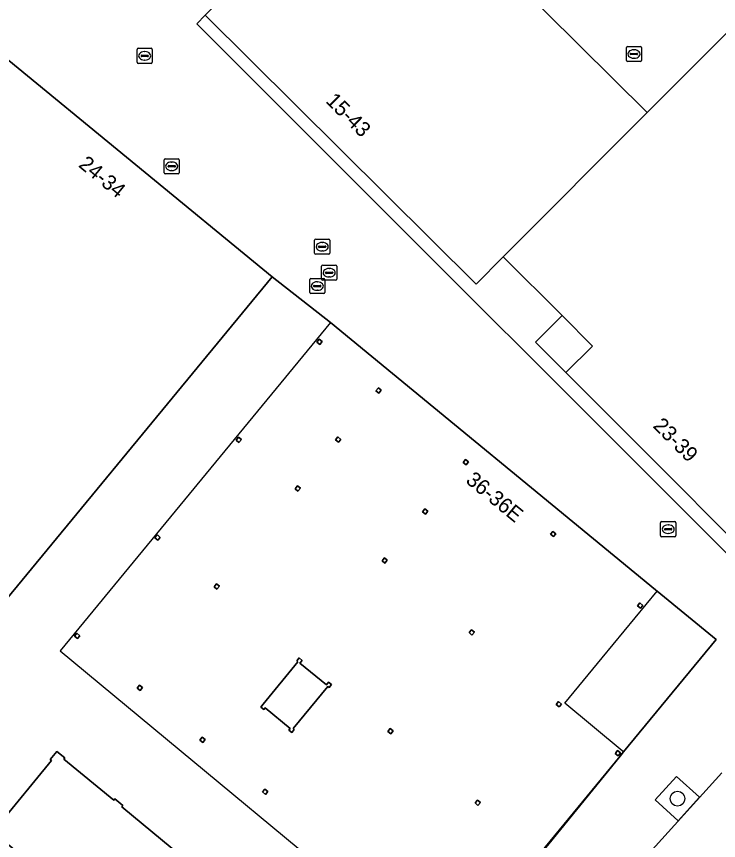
# Model space of a CAD drawing. Extents: x 161772 to 163126, y 383092 to 383917.
# Drawn here: x 162072.1 to 162118.5, y 383246.7 to 383301.2 of the extents above; entities that cross this region are included whole.
import ezdxf

# ---------------------------------------------------------------- set-up
doc = ezdxf.new("R2010")
doc.units = 0
for name, color, linetype in [('IMGEO_Boom', 7, 'Continuous'), ('IMGEO_Erf', 7, 'Continuous'), ('IMGEO_Groenvoorziening', 7, 'Continuous'), ('IMGEO_Kolk', 7, 'Continuous'), ('IMGEO_Pand', 7, 'Continuous'), ('IMGEO_Pand_nummerreeks', 7, 'Continuous'), ('IMGEO_Pand_overbouw', 7, 'Continuous'), ('IMGEO_Rijbaan_lokaal_open', 7, 'Continuous'), ('IMGEO_Rioolput', 7, 'Continuous')]:
    doc.layers.add(name, color=color, linetype=linetype)

msp = doc.modelspace()

# ---------------------------------------------------------------- linework, layer by layer
at = {"layer": 'IMGEO_Boom'}
msp.add_circle((162115.787, 383249.488), 0.489, dxfattribs=at)
at = {"layer": 'IMGEO_Erf'}
for points in [[(162104.257, 383285.332), (162102.479, 383283.524), (162084.572, 383301.309), (162084.008, 383300.741), (162124.973, 383259.78), (162125.621, 383260.44), (162108.412, 383277.665), (162110.17, 383279.424), (162108.154, 383281.438)], [(162091.946, 383279.682), (162092.105, 383279.874), (162092.298, 383279.715), (162092.139, 383279.523)], [(162095.855, 383276.465), (162096.014, 383276.658), (162096.207, 383276.499), (162096.048, 383276.306)], [(162086.607, 383273.204), (162086.765, 383273.398), (162086.958, 383273.238), (162086.799, 383273.045)], [(162093.179, 383273.215), (162093.338, 383273.407), (162093.531, 383273.248), (162093.371, 383273.055)], [(162101.78, 383271.913), (162101.973, 383271.754), (162101.814, 383271.562), (162101.621, 383271.721)], [(162090.505, 383269.98), (162090.664, 383270.174), (162090.857, 383270.014), (162090.698, 383269.821)], [(162099.088, 383268.653), (162099.281, 383268.494), (162099.121, 383268.301), (162098.929, 383268.46)], [(162107.547, 383267.167), (162107.74, 383267.008), (162107.581, 383266.816), (162107.388, 383266.974)], [(162081.245, 383266.735), (162081.405, 383266.928), (162081.597, 383266.768), (162081.438, 383266.576)], [(162096.414, 383265.419), (162096.607, 383265.26), (162096.448, 383265.067), (162096.255, 383265.226)], [(162085.151, 383263.505), (162085.311, 383263.698), (162085.503, 383263.539), (162085.344, 383263.346)], [(162113.302, 383262.432), (162113.495, 383262.273), (162113.336, 383262.08), (162113.143, 383262.239)], [(162102.168, 383260.662), (162102.361, 383260.502), (162102.202, 383260.309), (162102.009, 383260.468)], [(162075.931, 383260.231), (162076.09, 383260.424), (162076.282, 383260.264), (162076.123, 383260.071)], [(162088.529, 383255.496), (162088.44, 383255.388), (162088.247, 383255.546), (162088.409, 383255.744), (162090.698, 383258.535), (162090.621, 383258.598), (162090.78, 383258.791), (162090.973, 383258.633), (162090.827, 383258.455), (162092.577, 383257.019), (162092.723, 383257.197), (162092.917, 383257.038), (162092.758, 383256.845), (162092.681, 383256.908), (162090.375, 383254.124), (162090.451, 383254.061), (162090.293, 383253.868), (162090.1, 383254.027), (162090.188, 383254.135)], [(162080.072, 383256.799), (162080.231, 383256.992), (162080.424, 383256.832), (162080.264, 383256.64)], [(162107.923, 383255.903), (162108.114, 383255.745), (162107.982, 383255.585), (162107.955, 383255.552), (162107.764, 383255.71)], [(162096.795, 383254.126), (162096.988, 383253.968), (162096.829, 383253.775), (162096.636, 383253.933)], [(162084.374, 383253.558), (162084.567, 383253.399), (162084.407, 383253.206), (162084.215, 383253.366)], [(162111.825, 383252.675), (162112.019, 383252.516), (162111.898, 383252.369), (162111.86, 383252.323), (162111.667, 383252.482), (162111.705, 383252.528)], [(162088.517, 383250.125), (162088.71, 383249.965), (162088.55, 383249.772), (162088.358, 383249.932)], [(162102.564, 383249.395), (162102.757, 383249.237), (162102.598, 383249.043), (162102.405, 383249.202)]]:
    msp.add_lwpolyline(points, close=True, dxfattribs=at)
for points in [[(162100.456, 383238.097), (162111.993, 383252.292), (162112.228, 383252.578), (162118.339, 383260.004), (162114.439, 383263.213), (162114.338, 383263.296), (162092.847, 383280.981), (162088.992, 383283.992), (162067.794, 383258.294), (162049.772, 383273.051), (162070.949, 383298.816), (162069.017, 383300.403), (162024.178, 383245.963)], [(162072.616, 383245.548), (162070.964, 383246.923), (162070.893, 383246.839), (162070.379, 383247.276), (162070.808, 383247.801), (162070.893, 383247.731), (162074.404, 383252.015), (162074.32, 383252.086), (162074.758, 383252.599), (162075.282, 383252.178), (162075.221, 383252.089), (162078.528, 383249.38), (162078.598, 383249.465), (162079.122, 383249.036), (162079.052, 383248.951), (162082.376, 383246.196)]]:
    msp.add_lwpolyline(points, dxfattribs=at)
at = {"layer": 'IMGEO_Groenvoorziening'}
msp.add_lwpolyline([(162117.247, 383249.583), (162115.731, 383250.958), (162114.314, 383249.414), (162115.83, 383248.021)], close=True, dxfattribs=at)
at = {"layer": 'IMGEO_Kolk'}
for p, q in [((162112.407, 383298.309), (162112.407, 383299.161)), ((162112.482, 383299.235), (162113.334, 383299.235)), ((162113.408, 383299.161), (162113.408, 383298.309)), ((162112.666, 383298.729), (162112.666, 383298.741)), ((162113.104, 383298.692), (162112.706, 383298.692)), ((162112.709, 383298.778), (162113.107, 383298.778)), ((162112.895, 383299.015), (162112.92, 383299.015)), ((162113.15, 383298.741), (162113.15, 383298.729)), ((162113.334, 383298.235), (162112.482, 383298.235)), ((162112.918, 383298.455), (162112.893, 383298.455)), ((162081.852, 383290.885), (162081.852, 383291.737)), ((162081.927, 383291.811), (162082.779, 383291.811)), ((162082.34, 383291.591), (162082.365, 383291.591)), ((162082.853, 383291.737), (162082.853, 383290.885)), ((162082.111, 383291.305), (162082.111, 383291.317)), ((162082.549, 383291.268), (162082.151, 383291.268)), ((162082.154, 383291.354), (162082.552, 383291.354)), ((162082.363, 383291.031), (162082.338, 383291.031)), ((162082.595, 383291.317), (162082.595, 383291.305)), ((162082.779, 383290.811), (162081.927, 383290.811)), ((162091.478, 383282.961), (162091.478, 383283.813)), ((162091.553, 383283.887), (162092.405, 383283.887)), ((162091.737, 383283.381), (162091.737, 383283.393)), ((162091.78, 383283.43), (162092.178, 383283.43)), ((162091.966, 383283.667), (162091.991, 383283.667)), ((162092.221, 383283.393), (162092.221, 383283.381)), ((162092.479, 383283.813), (162092.479, 383282.961)), ((162092.405, 383282.887), (162091.553, 383282.887)), ((162092.175, 383283.344), (162091.777, 383283.344)), ((162091.989, 383283.107), (162091.964, 383283.107))]:
    msp.add_line(p, q, dxfattribs=at)
for points in [[(162112.407, 383298.309), (162112.407, 383299.161)], [(162112.482, 383299.235), (162113.334, 383299.235)], [(162113.408, 383299.161), (162113.408, 383298.309)], [(162113.334, 383298.235), (162112.482, 383298.235)], [(162081.852, 383290.885), (162081.852, 383291.737)], [(162081.927, 383291.811), (162082.779, 383291.811)], [(162082.853, 383291.737), (162082.853, 383290.885)], [(162082.779, 383290.811), (162081.927, 383290.811)], [(162091.478, 383282.961), (162091.478, 383283.813)], [(162091.553, 383283.887), (162092.405, 383283.887)], [(162092.479, 383283.813), (162092.479, 383282.961)], [(162092.405, 383282.887), (162091.553, 383282.887)]]:
    msp.add_lwpolyline(points, dxfattribs=at)
for centre, radius, start, end in [((162112.484, 383299.159), 0.0765, 91.552, 178.448), ((162112.484, 383299.159), 0.0765, 91.552, 178.448), ((162113.332, 383299.159), 0.0765, 1.552, 88.448), ((162113.332, 383299.159), 0.0765, 1.552, 88.448), ((162112.706, 383298.738), 0.0403, 85.8775, 175.7526), ((162112.703, 383298.728), 0.0366, 178.938, 274.7102), ((162113.107, 383298.735), 0.043, 264.8664, 352.4533), ((162113.111, 383298.74), 0.0386, 1.7309, 96.639), ((162112.484, 383298.311), 0.0765, 181.552, 268.448), ((162112.484, 383298.311), 0.0765, 181.552, 268.448), ((162113.332, 383298.311), 0.0765, 271.552, 358.448), ((162113.332, 383298.311), 0.0765, 271.552, 358.448), ((162081.929, 383291.735), 0.0765, 91.552, 178.448), ((162081.929, 383291.735), 0.0765, 91.552, 178.448), ((162082.777, 383291.735), 0.0765, 1.552, 88.448), ((162082.777, 383291.735), 0.0765, 1.552, 88.448), ((162082.151, 383291.314), 0.0403, 85.8775, 175.7526), ((162082.148, 383291.304), 0.0366, 178.938, 274.7102), ((162082.552, 383291.311), 0.043, 264.8664, 352.4533), ((162082.556, 383291.316), 0.0386, 1.7309, 96.639), ((162081.929, 383290.887), 0.0765, 181.552, 268.448), ((162081.929, 383290.887), 0.0765, 181.552, 268.448), ((162082.777, 383290.887), 0.0765, 271.552, 358.448), ((162082.777, 383290.887), 0.0765, 271.552, 358.448), ((162091.555, 383283.811), 0.0765, 91.552, 178.448), ((162091.555, 383283.811), 0.0765, 91.552, 178.448), ((162091.777, 383283.39), 0.0403, 85.8775, 175.7526), ((162091.774, 383283.38), 0.0366, 178.938, 274.7102), ((162092.178, 383283.387), 0.043, 264.8664, 352.4533), ((162092.182, 383283.392), 0.0386, 1.7309, 96.639), ((162092.403, 383283.811), 0.0765, 1.552, 88.448), ((162092.403, 383283.811), 0.0765, 1.552, 88.448), ((162091.555, 383282.963), 0.0765, 181.552, 268.448), ((162091.555, 383282.963), 0.0765, 181.552, 268.448), ((162092.403, 383282.963), 0.0765, 271.552, 358.448), ((162092.403, 383282.963), 0.0765, 271.552, 358.448)]:
    msp.add_arc(centre, radius, start, end, dxfattribs=at)
for centre, major_axis, ratio, start_param, end_param in [((162112.894, 383298.735), (-0.387, 0.002), 0.722429, 4.712389, 7.853982), ((162112.919, 383298.735), (-0.39, 0.002), 0.717154, 1.570796, 4.712389), ((162082.339, 383291.311), (-0.387, 0.002), 0.722429, 4.712389, 7.853982), ((162082.364, 383291.311), (-0.39, 0.002), 0.717154, 1.570796, 4.712389), ((162091.965, 383283.387), (-0.387, 0.002), 0.722429, 4.712389, 7.853982), ((162091.99, 383283.387), (-0.39, 0.002), 0.717154, 1.570796, 4.712389)]:
    msp.add_ellipse(centre, major_axis=major_axis, ratio=ratio, start_param=start_param, end_param=end_param, dxfattribs=at)
at = {"layer": 'IMGEO_Pand'}
for points in [[(162095.853, 383312.658), (162084.572, 383301.309), (162102.479, 383283.524), (162104.257, 383285.332), (162113.782, 383294.862)], [(162120.066, 383301.15), (162113.782, 383294.862), (162104.257, 383285.332), (162108.154, 383281.438), (162110.17, 383279.424), (162108.412, 383277.665), (162125.621, 383260.44), (162143.205, 383278.051)], [(162088.992, 383283.992), (162070.949, 383298.816), (162049.772, 383273.051), (162067.794, 383258.294)], [(162092.298, 383279.715), (162092.105, 383279.874), (162091.946, 383279.682), (162092.139, 383279.523)], [(162096.207, 383276.499), (162096.014, 383276.658), (162095.855, 383276.465), (162096.048, 383276.306)], [(162086.958, 383273.238), (162086.765, 383273.398), (162086.607, 383273.204), (162086.799, 383273.045)], [(162093.531, 383273.248), (162093.338, 383273.407), (162093.179, 383273.215), (162093.371, 383273.055)], [(162101.973, 383271.754), (162101.78, 383271.913), (162101.621, 383271.721), (162101.814, 383271.562)], [(162090.857, 383270.014), (162090.664, 383270.174), (162090.505, 383269.98), (162090.698, 383269.821)], [(162099.281, 383268.494), (162099.088, 383268.653), (162098.929, 383268.46), (162099.121, 383268.301)], [(162107.74, 383267.008), (162107.547, 383267.167), (162107.388, 383266.974), (162107.581, 383266.816)], [(162081.597, 383266.768), (162081.405, 383266.928), (162081.245, 383266.735), (162081.438, 383266.576)], [(162096.607, 383265.26), (162096.414, 383265.419), (162096.255, 383265.226), (162096.448, 383265.067)], [(162085.503, 383263.539), (162085.311, 383263.698), (162085.151, 383263.505), (162085.344, 383263.346)], [(162113.495, 383262.273), (162113.302, 383262.432), (162113.143, 383262.239), (162113.336, 383262.08)], [(162102.361, 383260.502), (162102.168, 383260.662), (162102.009, 383260.468), (162102.202, 383260.309)], [(162076.282, 383260.264), (162076.09, 383260.424), (162075.931, 383260.231), (162076.123, 383260.071)], [(162092.681, 383256.908), (162092.758, 383256.845), (162092.917, 383257.038), (162092.723, 383257.197), (162092.577, 383257.019), (162090.827, 383258.455), (162090.973, 383258.633), (162090.78, 383258.791), (162090.621, 383258.598), (162090.698, 383258.535), (162088.409, 383255.744), (162088.247, 383255.546), (162088.44, 383255.388), (162088.529, 383255.496), (162090.188, 383254.135), (162090.1, 383254.027), (162090.293, 383253.868), (162090.451, 383254.061), (162090.375, 383254.124)], [(162080.424, 383256.832), (162080.231, 383256.992), (162080.072, 383256.799), (162080.264, 383256.64)], [(162108.114, 383255.745), (162107.923, 383255.903), (162107.764, 383255.71), (162107.955, 383255.552), (162107.982, 383255.585)], [(162096.988, 383253.968), (162096.795, 383254.126), (162096.636, 383253.933), (162096.829, 383253.775)], [(162084.567, 383253.399), (162084.374, 383253.558), (162084.215, 383253.366), (162084.407, 383253.206)], [(162112.019, 383252.516), (162111.825, 383252.675), (162111.705, 383252.528), (162111.667, 383252.482), (162111.86, 383252.323), (162111.898, 383252.369)], [(162088.71, 383249.965), (162088.517, 383250.125), (162088.358, 383249.932), (162088.55, 383249.772)], [(162102.757, 383249.237), (162102.564, 383249.395), (162102.405, 383249.202), (162102.598, 383249.043)]]:
    msp.add_lwpolyline(points, close=True, dxfattribs=at)
msp.add_lwpolyline([(162082.376, 383246.196), (162079.052, 383248.951), (162079.122, 383249.036), (162078.598, 383249.465), (162078.528, 383249.38), (162075.221, 383252.089), (162075.282, 383252.178), (162074.758, 383252.599), (162074.32, 383252.086), (162074.404, 383252.015), (162070.893, 383247.731), (162070.808, 383247.801), (162070.379, 383247.276), (162070.893, 383246.839), (162070.964, 383246.923), (162072.616, 383245.548)], dxfattribs=at)
at = {"layer": 'IMGEO_Pand_overbouw'}
for points in [[(162108.412, 383277.665), (162110.17, 383279.424), (162108.154, 383281.438), (162106.396, 383279.68)], [(162114.439, 383263.213), (162114.338, 383263.296), (162092.847, 383280.981), (162074.975, 383259.258), (162100.391, 383238.194), (162111.993, 383252.292), (162112.228, 383252.578), (162112.134, 383252.656), (162108.335, 383255.809), (162110.808, 383258.809)]]:
    msp.add_lwpolyline(points, close=True, dxfattribs=at)
at = {"layer": 'IMGEO_Rijbaan_lokaal_open'}
for points in [[(162084.008, 383300.741), (162084.572, 383301.309), (162095.853, 383312.658), (162113.782, 383294.862), (162120.066, 383301.15), (162143.205, 383278.051), (162125.621, 383260.44), (162124.973, 383259.78)], [(162115.731, 383250.958), (162117.247, 383249.583), (162115.83, 383248.021), (162114.314, 383249.414)]]:
    msp.add_lwpolyline(points, close=True, dxfattribs=at)
for points in [[(162069.017, 383300.403), (162070.949, 383298.816), (162088.992, 383283.992), (162092.847, 383280.981), (162114.338, 383263.296), (162114.439, 383263.213), (162118.339, 383260.004), (162112.228, 383252.578), (162111.993, 383252.292), (162100.456, 383238.097)], [(162118.717, 383251.19), (162100.965, 383231.546), (162094.438, 383224.339), (162093.019, 383222.805), (162087.701, 383216.922), (162086.275, 383215.36), (162080.969, 383209.451), (162079.552, 383207.898), (162074.229, 383201.995), (162072.856, 383200.493), (162072.024, 383199.58), (162068.256, 383195.442), (162067.57, 383194.688), (162066.195, 383193.13), (162060.56, 383186.888), (162059.171, 383185.317), (162058.675, 383184.763), (162055.856, 383181.62), (162055.724, 383181.473), (162059.513, 383178.276), (162082.677, 383203.875), (162086.03, 383207.558), (162086.694, 383208.318), (162090.088, 383212.094)], [(162100.965, 383231.546), (162118.717, 383251.19)]]:
    msp.add_lwpolyline(points, dxfattribs=at)
at = {"layer": 'IMGEO_Rioolput'}
for p, q in [((162080.068, 383298.186), (162080.068, 383299.038)), ((162080.143, 383299.112), (162080.995, 383299.112)), ((162080.327, 383298.606), (162080.327, 383298.618)), ((162080.37, 383298.655), (162080.768, 383298.655)), ((162080.556, 383298.892), (162080.581, 383298.892)), ((162080.811, 383298.618), (162080.811, 383298.606)), ((162081.069, 383299.038), (162081.069, 383298.186)), ((162080.995, 383298.112), (162080.143, 383298.112)), ((162080.765, 383298.569), (162080.367, 383298.569)), ((162080.579, 383298.332), (162080.554, 383298.332)), ((162091.803, 383285.565), (162091.803, 383286.417)), ((162091.878, 383286.491), (162092.73, 383286.491)), ((162092.291, 383286.271), (162092.316, 383286.271)), ((162092.804, 383286.417), (162092.804, 383285.565)), ((162092.062, 383285.985), (162092.062, 383285.997)), ((162092.5, 383285.948), (162092.102, 383285.948)), ((162092.105, 383286.034), (162092.503, 383286.034)), ((162092.314, 383285.711), (162092.289, 383285.711)), ((162092.546, 383285.997), (162092.546, 383285.985)), ((162092.73, 383285.491), (162091.878, 383285.491)), ((162092.264, 383283.844), (162092.264, 383284.696)), ((162092.339, 383284.77), (162093.191, 383284.77)), ((162092.752, 383284.55), (162092.777, 383284.55)), ((162093.265, 383284.696), (162093.265, 383283.844)), ((162092.523, 383284.264), (162092.523, 383284.276)), ((162092.961, 383284.227), (162092.563, 383284.227)), ((162092.566, 383284.313), (162092.964, 383284.313)), ((162092.775, 383283.99), (162092.75, 383283.99)), ((162093.007, 383284.276), (162093.007, 383284.264)), ((162093.191, 383283.77), (162092.339, 383283.77)), ((162114.673, 383266.881), (162114.673, 383267.733)), ((162114.748, 383267.807), (162115.6, 383267.807)), ((162115.161, 383267.587), (162115.186, 383267.587)), ((162115.674, 383267.733), (162115.674, 383266.881)), ((162114.932, 383267.301), (162114.932, 383267.313)), ((162115.37, 383267.264), (162114.972, 383267.264)), ((162114.975, 383267.35), (162115.373, 383267.35)), ((162115.184, 383267.027), (162115.159, 383267.027)), ((162115.416, 383267.313), (162115.416, 383267.301)), ((162115.6, 383266.807), (162114.748, 383266.807))]:
    msp.add_line(p, q, dxfattribs=at)
for points in [[(162080.068, 383298.186), (162080.068, 383299.038)], [(162080.143, 383299.112), (162080.995, 383299.112)], [(162081.069, 383299.038), (162081.069, 383298.186)], [(162080.995, 383298.112), (162080.143, 383298.112)], [(162091.803, 383285.565), (162091.803, 383286.417)], [(162091.878, 383286.491), (162092.73, 383286.491)], [(162092.804, 383286.417), (162092.804, 383285.565)], [(162092.73, 383285.491), (162091.878, 383285.491)], [(162092.264, 383283.844), (162092.264, 383284.696)], [(162092.339, 383284.77), (162093.191, 383284.77)], [(162093.265, 383284.696), (162093.265, 383283.844)], [(162093.191, 383283.77), (162092.339, 383283.77)], [(162114.673, 383266.881), (162114.673, 383267.733)], [(162114.748, 383267.807), (162115.6, 383267.807)], [(162115.674, 383267.733), (162115.674, 383266.881)], [(162115.6, 383266.807), (162114.748, 383266.807)]]:
    msp.add_lwpolyline(points, dxfattribs=at)
for centre, radius, start, end in [((162080.145, 383299.036), 0.0765, 91.552, 178.448), ((162080.145, 383299.036), 0.0765, 91.552, 178.448), ((162080.367, 383298.615), 0.0403, 85.8775, 175.7526), ((162080.364, 383298.605), 0.0366, 178.938, 274.7102), ((162080.768, 383298.612), 0.043, 264.8664, 352.4533), ((162080.772, 383298.617), 0.0386, 1.7309, 96.639), ((162080.993, 383299.036), 0.0765, 1.552, 88.448), ((162080.993, 383299.036), 0.0765, 1.552, 88.448), ((162080.145, 383298.188), 0.0765, 181.552, 268.448), ((162080.145, 383298.188), 0.0765, 181.552, 268.448), ((162080.993, 383298.188), 0.0765, 271.552, 358.448), ((162080.993, 383298.188), 0.0765, 271.552, 358.448), ((162091.88, 383286.415), 0.0765, 91.552, 178.448), ((162091.88, 383286.415), 0.0765, 91.552, 178.448), ((162092.728, 383286.415), 0.0765, 1.552, 88.448), ((162092.728, 383286.415), 0.0765, 1.552, 88.448), ((162091.88, 383285.567), 0.0765, 181.552, 268.448), ((162091.88, 383285.567), 0.0765, 181.552, 268.448), ((162092.102, 383285.994), 0.0403, 85.8775, 175.7526), ((162092.099, 383285.984), 0.0366, 178.938, 274.7102), ((162092.503, 383285.991), 0.043, 264.8664, 352.4533), ((162092.507, 383285.996), 0.0386, 1.7309, 96.639), ((162092.728, 383285.567), 0.0765, 271.552, 358.448), ((162092.728, 383285.567), 0.0765, 271.552, 358.448), ((162092.341, 383284.694), 0.0765, 91.552, 178.448), ((162092.341, 383284.694), 0.0765, 91.552, 178.448), ((162093.189, 383284.694), 0.0765, 1.552, 88.448), ((162093.189, 383284.694), 0.0765, 1.552, 88.448), ((162092.563, 383284.273), 0.0403, 85.8775, 175.7526), ((162092.56, 383284.263), 0.0366, 178.938, 274.7102), ((162092.964, 383284.27), 0.043, 264.8664, 352.4533), ((162092.968, 383284.275), 0.0386, 1.7309, 96.639), ((162092.341, 383283.846), 0.0765, 181.552, 268.448), ((162092.341, 383283.846), 0.0765, 181.552, 268.448), ((162093.189, 383283.846), 0.0765, 271.552, 358.448), ((162093.189, 383283.846), 0.0765, 271.552, 358.448), ((162114.75, 383267.731), 0.0765, 91.552, 178.448), ((162114.75, 383267.731), 0.0765, 91.552, 178.448), ((162115.598, 383267.731), 0.0765, 1.552, 88.448), ((162115.598, 383267.731), 0.0765, 1.552, 88.448), ((162114.972, 383267.31), 0.0403, 85.8775, 175.7526), ((162114.969, 383267.3), 0.0366, 178.938, 274.7102), ((162115.373, 383267.307), 0.043, 264.8664, 352.4533), ((162115.377, 383267.312), 0.0386, 1.7309, 96.639), ((162114.75, 383266.883), 0.0765, 181.552, 268.448), ((162114.75, 383266.883), 0.0765, 181.552, 268.448), ((162115.598, 383266.883), 0.0765, 271.552, 358.448), ((162115.598, 383266.883), 0.0765, 271.552, 358.448)]:
    msp.add_arc(centre, radius, start, end, dxfattribs=at)
for centre, major_axis, ratio, start_param, end_param in [((162080.555, 383298.612), (-0.387, 0.002), 0.722429, 4.712389, 7.853982), ((162080.58, 383298.612), (-0.39, 0.002), 0.717154, 1.570796, 4.712389), ((162092.29, 383285.991), (-0.387, 0.002), 0.722429, 4.712389, 7.853982), ((162092.315, 383285.991), (-0.39, 0.002), 0.717154, 1.570796, 4.712389), ((162092.751, 383284.27), (-0.387, 0.002), 0.722429, 4.712389, 7.853982), ((162092.776, 383284.27), (-0.39, 0.002), 0.717154, 1.570796, 4.712389), ((162115.16, 383267.307), (-0.387, 0.002), 0.722429, 4.712389, 7.853982), ((162115.185, 383267.307), (-0.39, 0.002), 0.717154, 1.570796, 4.712389)]:
    msp.add_ellipse(centre, major_axis=major_axis, ratio=ratio, start_param=start_param, end_param=end_param, dxfattribs=at)

# ---------------------------------------------------------------- texts
at = {"layer": 'IMGEO_Pand_nummerreeks'}
for s, rotation, p in [('15-43', 315.1947, (162092.479, 383295.57)), ('24-34', 320.592, (162076.137, 383291.319)), ('23-39', 314.9712, (162114.11, 383274.084)), ('36-36E', 320.5461, (162101.729, 383270.434))]:
    msp.add_text(s, height=1, rotation=rotation, dxfattribs=at).set_placement(p)

doc.saveas('drawing.dxf')
